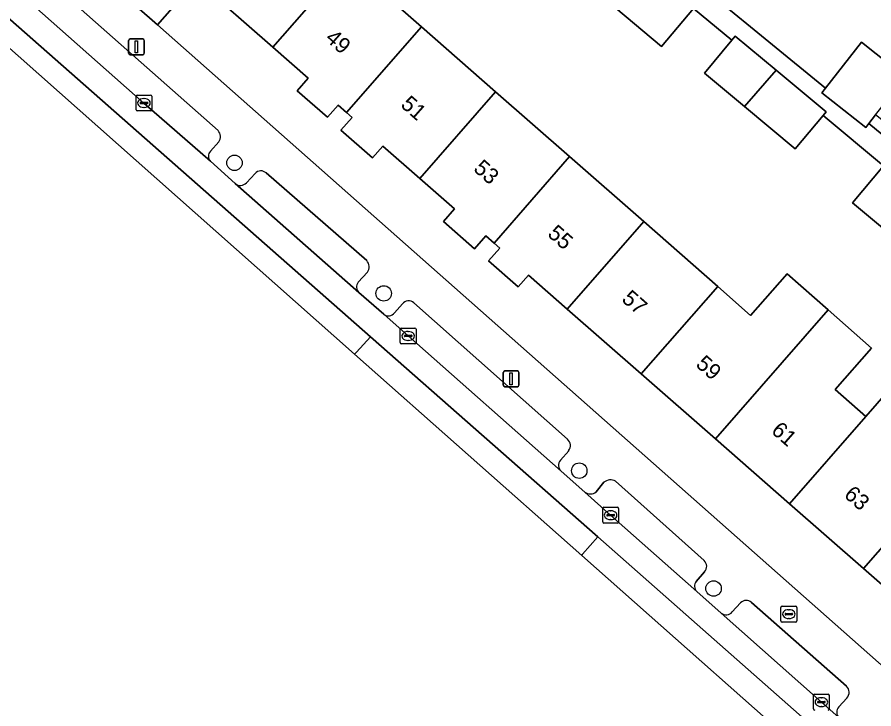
# Model space of a CAD drawing. Extents: x 162803 to 163818, y 381639 to 382475.
# Drawn here: x 162925.1 to 162979.4, y 381895.4 to 381939.1 of the extents above; entities that cross this region are included whole.
import ezdxf

# ---------------------------------------------------------------- set-up
doc = ezdxf.new("R2010")
doc.units = 0
for name, color, linetype in [('IMGEO_Boom', 7, 'Continuous'), ('IMGEO_Brandkraan', 7, 'Continuous'), ('IMGEO_Erf', 7, 'Continuous'), ('IMGEO_Kolk', 7, 'Continuous'), ('IMGEO_Lichtmast', 7, 'Continuous'), ('IMGEO_Pand', 7, 'Continuous'), ('IMGEO_Pand_nummerreeks', 7, 'Continuous'), ('IMGEO_Parkeervlak_open', 7, 'Continuous'), ('IMGEO_Rijbaan_lokaal_gesloten', 7, 'Continuous'), ('IMGEO_Rijbaan_lokaal_open', 7, 'Continuous'), ('IMGEO_Voetpad_halfverhard', 7, 'Continuous'), ('IMGEO_Voetpad_open', 7, 'Continuous')]:
    doc.layers.add(name, color=color, linetype=linetype)

msp = doc.modelspace()

# ---------------------------------------------------------------- linework, layer by layer
at = {"layer": 'IMGEO_Boom'}
for centre in [(162938.902, 381929.925), (162948.353, 381921.658), (162960.738, 381910.437), (162969.243, 381902.976)]:
    msp.add_circle(centre, 0.489, dxfattribs=at)
at = {"layer": 'IMGEO_Brandkraan'}
for p, q in [((162973.511, 381900.93), (162973.511, 381901.782)), ((162973.586, 381901.856), (162974.438, 381901.856)), ((162973.999, 381901.636), (162974.024, 381901.636)), ((162974.512, 381901.782), (162974.512, 381900.93)), ((162973.77, 381901.35), (162973.77, 381901.362)), ((162974.208, 381901.313), (162973.81, 381901.313)), ((162973.813, 381901.399), (162974.211, 381901.399)), ((162974.022, 381901.076), (162973.997, 381901.076)), ((162974.254, 381901.362), (162974.254, 381901.35)), ((162974.438, 381900.856), (162973.586, 381900.856))]:
    msp.add_line(p, q, dxfattribs=at)
for points in [[(162973.511, 381900.93), (162973.511, 381901.782)], [(162973.586, 381901.856), (162974.438, 381901.856)], [(162974.512, 381901.782), (162974.512, 381900.93)], [(162974.438, 381900.856), (162973.586, 381900.856)]]:
    msp.add_lwpolyline(points, dxfattribs=at)
for centre, radius, start, end in [((162973.588, 381901.78), 0.0765, 91.552, 178.448), ((162973.588, 381901.78), 0.0765, 91.552, 178.448), ((162974.436, 381901.78), 0.0765, 1.552, 88.448), ((162974.436, 381901.78), 0.0765, 1.552, 88.448), ((162973.81, 381901.359), 0.0403, 85.8775, 175.7526), ((162973.807, 381901.349), 0.0366, 178.938, 274.7102), ((162974.211, 381901.356), 0.043, 264.8664, 352.4533), ((162974.215, 381901.361), 0.0386, 1.7309, 96.639), ((162973.588, 381900.932), 0.0765, 181.552, 268.448), ((162973.588, 381900.932), 0.0765, 181.552, 268.448), ((162974.436, 381900.932), 0.0765, 271.552, 358.448), ((162974.436, 381900.932), 0.0765, 271.552, 358.448)]:
    msp.add_arc(centre, radius, start, end, dxfattribs=at)
for centre, major_axis, ratio, start_param, end_param in [((162973.998, 381901.356), (-0.387, 0.002), 0.722429, 4.712389, 7.853982), ((162974.023, 381901.356), (-0.39, 0.002), 0.717154, 1.570796, 4.712389)]:
    msp.add_ellipse(centre, major_axis=major_axis, ratio=ratio, start_param=start_param, end_param=end_param, dxfattribs=at)
at = {"layer": 'IMGEO_Erf'}
msp.add_lwpolyline([(162971.245, 381955.07), (162966.045, 381959.175), (162960.845, 381963.28), (162955.645, 381967.385), (162950.309, 381971.597), (162943.089, 381962.277), (162950.875, 381955.837), (162957.383, 381950.368), (162965.807, 381943.289), (162976.326, 381934.656), (162978.613, 381937.554), (162981.398, 381935.355), (162983.929, 381933.358), (162982.035, 381930.958), (162979.504, 381932.955), (162979.07, 381932.405), (162984.705, 381927.78), (162991.322, 381936.036), (162990.633, 381936.58), (162985.296, 381940.792), (162986.845, 381942.756), (162981.645, 381946.86), (162976.446, 381950.965)], close=True, dxfattribs=at)
for points in [[(162946.06, 381942.653), (162950.75, 381938.54), (162955.438, 381934.429), (162960.128, 381930.316), (162964.818, 381926.204), (162969.507, 381922.092), (162971.593, 381920.262), (162973.899, 381922.892), (162976.5, 381920.611), (162979.249, 381918.2), (162976.943, 381915.57), (162978.886, 381913.867), (162981.191, 381916.5)], [(162983.44, 381900.132), (162978.745, 381904.238), (162974.051, 381908.344), (162969.356, 381912.451), (162964.662, 381916.557), (162959.968, 381920.663), (162957.518, 381922.806), (162956.871, 381922.066), (162954.986, 381923.717), (162955.698, 381924.531), (162955.339, 381924.845), (162954.816, 381925.303), (162954.102, 381924.488), (162952.136, 381926.209), (162952.838, 381927.011), (162950.634, 381928.941), (162948.298, 381930.986), (162947.644, 381930.239), (162945.647, 381931.986), (162946.352, 381932.792), (162945.993, 381933.107), (162945.464, 381933.57), (162944.795, 381932.806), (162942.876, 381934.487), (162943.577, 381935.288), (162941.332, 381937.253), (162936.507, 381941.477), (162934.017, 381938.656), (162981.702, 381896.529)], [(162980.586, 381925.278), (162978.051, 381927.396), (162980.006, 381929.737), (162976.179, 381932.925), (162974.41, 381930.808), (162971.197, 381933.492), (162968.663, 381935.608), (162970.395, 381937.682), (162967.977, 381939.702), (162965.95, 381937.29), (162961.337, 381941.167)]]:
    msp.add_lwpolyline(points, dxfattribs=at)
at = {"layer": 'IMGEO_Kolk'}
for p, q in [((162932.665, 381933.286), (162932.665, 381934.138)), ((162932.74, 381934.212), (162933.592, 381934.212)), ((162933.666, 381934.138), (162933.666, 381933.286)), ((162932.924, 381933.706), (162932.924, 381933.718)), ((162933.362, 381933.669), (162932.964, 381933.669)), ((162932.967, 381933.755), (162933.365, 381933.755)), ((162933.153, 381933.992), (162933.178, 381933.992)), ((162933.408, 381933.718), (162933.408, 381933.706)), ((162933.592, 381933.212), (162932.74, 381933.212)), ((162933.176, 381933.432), (162933.151, 381933.432)), ((162949.477, 381919.467), (162950.329, 381919.467)), ((162949.402, 381918.541), (162949.402, 381919.393)), ((162949.661, 381918.961), (162949.661, 381918.973)), ((162950.099, 381918.924), (162949.701, 381918.924)), ((162949.704, 381919.01), (162950.102, 381919.01)), ((162949.89, 381919.247), (162949.915, 381919.247)), ((162950.145, 381918.973), (162950.145, 381918.961)), ((162950.403, 381919.393), (162950.403, 381918.541)), ((162950.329, 381918.467), (162949.477, 381918.467)), ((162949.913, 381918.687), (162949.888, 381918.687)), ((162962.223, 381907.194), (162962.223, 381908.046)), ((162962.298, 381908.12), (162963.15, 381908.12)), ((162963.224, 381908.046), (162963.224, 381907.194)), ((162962.482, 381907.614), (162962.482, 381907.626)), ((162962.92, 381907.577), (162962.522, 381907.577)), ((162962.525, 381907.663), (162962.923, 381907.663)), ((162962.711, 381907.9), (162962.736, 381907.9)), ((162962.966, 381907.626), (162962.966, 381907.614)), ((162963.15, 381907.12), (162962.298, 381907.12)), ((162962.734, 381907.34), (162962.709, 381907.34)), ((162975.574, 381895.36), (162975.574, 381896.212)), ((162975.649, 381896.286), (162976.501, 381896.286)), ((162976.575, 381896.212), (162976.575, 381895.36)), ((162975.833, 381895.78), (162975.833, 381895.792)), ((162976.271, 381895.743), (162975.873, 381895.743)), ((162975.876, 381895.829), (162976.274, 381895.829)), ((162976.062, 381896.066), (162976.087, 381896.066)), ((162976.317, 381895.792), (162976.317, 381895.78)), ((162976.085, 381895.506), (162976.06, 381895.506))]:
    msp.add_line(p, q, dxfattribs=at)
for points in [[(162932.665, 381933.286), (162932.665, 381934.138)], [(162932.74, 381934.212), (162933.592, 381934.212)], [(162933.666, 381934.138), (162933.666, 381933.286)], [(162933.592, 381933.212), (162932.74, 381933.212)], [(162949.477, 381919.467), (162950.329, 381919.467)], [(162949.402, 381918.541), (162949.402, 381919.393)], [(162950.403, 381919.393), (162950.403, 381918.541)], [(162950.329, 381918.467), (162949.477, 381918.467)], [(162962.223, 381907.194), (162962.223, 381908.046)], [(162962.298, 381908.12), (162963.15, 381908.12)], [(162963.224, 381908.046), (162963.224, 381907.194)], [(162963.15, 381907.12), (162962.298, 381907.12)], [(162975.574, 381895.36), (162975.574, 381896.212)], [(162975.649, 381896.286), (162976.501, 381896.286)], [(162976.575, 381896.212), (162976.575, 381895.36)]]:
    msp.add_lwpolyline(points, dxfattribs=at)
for centre, radius, start, end in [((162932.742, 381934.136), 0.0765, 91.552, 178.448), ((162932.742, 381934.136), 0.0765, 91.552, 178.448), ((162933.59, 381934.136), 0.0765, 1.552, 88.448), ((162933.59, 381934.136), 0.0765, 1.552, 88.448), ((162932.964, 381933.715), 0.0403, 85.8775, 175.7526), ((162932.961, 381933.705), 0.0366, 178.938, 274.7102), ((162933.365, 381933.712), 0.043, 264.8664, 352.4533), ((162933.369, 381933.717), 0.0386, 1.7309, 96.639), ((162932.742, 381933.288), 0.0765, 181.552, 268.448), ((162932.742, 381933.288), 0.0765, 181.552, 268.448), ((162933.59, 381933.288), 0.0765, 271.552, 358.448), ((162933.59, 381933.288), 0.0765, 271.552, 358.448), ((162949.479, 381919.391), 0.0765, 91.552, 178.448), ((162949.479, 381919.391), 0.0765, 91.552, 178.448), ((162950.327, 381919.391), 0.0765, 1.552, 88.448), ((162950.327, 381919.391), 0.0765, 1.552, 88.448), ((162949.701, 381918.97), 0.0403, 85.8775, 175.7526), ((162949.698, 381918.96), 0.0366, 178.938, 274.7102), ((162950.102, 381918.967), 0.043, 264.8664, 352.4533), ((162950.106, 381918.972), 0.0386, 1.7309, 96.639), ((162949.479, 381918.543), 0.0765, 181.552, 268.448), ((162949.479, 381918.543), 0.0765, 181.552, 268.448), ((162950.327, 381918.543), 0.0765, 271.552, 358.448), ((162950.327, 381918.543), 0.0765, 271.552, 358.448), ((162962.3, 381908.044), 0.0765, 91.552, 178.448), ((162962.3, 381908.044), 0.0765, 91.552, 178.448), ((162963.148, 381908.044), 0.0765, 1.552, 88.448), ((162963.148, 381908.044), 0.0765, 1.552, 88.448), ((162962.522, 381907.623), 0.0403, 85.8775, 175.7526), ((162962.519, 381907.613), 0.0366, 178.938, 274.7102), ((162962.923, 381907.62), 0.043, 264.8664, 352.4533), ((162962.927, 381907.625), 0.0386, 1.7309, 96.639), ((162962.3, 381907.196), 0.0765, 181.552, 268.448), ((162962.3, 381907.196), 0.0765, 181.552, 268.448), ((162963.148, 381907.196), 0.0765, 271.552, 358.448), ((162963.148, 381907.196), 0.0765, 271.552, 358.448), ((162975.651, 381896.21), 0.0765, 91.552, 178.448), ((162975.651, 381896.21), 0.0765, 91.552, 178.448), ((162976.499, 381896.21), 0.0765, 1.552, 88.448), ((162976.499, 381896.21), 0.0765, 1.552, 88.448), ((162975.873, 381895.789), 0.0403, 85.8775, 175.7526), ((162975.87, 381895.779), 0.0366, 178.938, 274.7102), ((162976.274, 381895.786), 0.043, 264.8664, 352.4533), ((162976.278, 381895.791), 0.0386, 1.7309, 96.639), ((162975.651, 381895.362), 0.0765, 181.552, 268.448), ((162975.651, 381895.362), 0.0765, 181.552, 268.448), ((162976.499, 381895.362), 0.0765, 271.552, 358.448), ((162976.499, 381895.362), 0.0765, 271.552, 358.448)]:
    msp.add_arc(centre, radius, start, end, dxfattribs=at)
for centre, major_axis, ratio, start_param, end_param in [((162933.152, 381933.712), (-0.387, 0.002), 0.722429, 4.712389, 7.853982), ((162933.177, 381933.712), (-0.39, 0.002), 0.717154, 1.570796, 4.712389), ((162949.889, 381918.967), (-0.387, 0.002), 0.722429, 4.712389, 7.853982), ((162949.914, 381918.967), (-0.39, 0.002), 0.717154, 1.570796, 4.712389), ((162962.71, 381907.62), (-0.387, 0.002), 0.722429, 4.712389, 7.853982), ((162962.735, 381907.62), (-0.39, 0.002), 0.717154, 1.570796, 4.712389), ((162976.061, 381895.786), (-0.387, 0.002), 0.722429, 4.712389, 7.853982), ((162976.086, 381895.786), (-0.39, 0.002), 0.717154, 1.570796, 4.712389)]:
    msp.add_ellipse(centre, major_axis=major_axis, ratio=ratio, start_param=start_param, end_param=end_param, dxfattribs=at)
at = {"layer": 'IMGEO_Lichtmast'}
for p, q in [((162932.199, 381936.871), (162932.199, 381937.671)), ((162932.199, 381937.671), (162932.199, 381936.871)), ((162932.299, 381937.771), (162933.089, 381937.771)), ((162933.089, 381937.771), (162932.299, 381937.771)), ((162933.189, 381937.671), (162933.189, 381936.871)), ((162933.189, 381936.871), (162933.189, 381937.671)), ((162933.089, 381936.771), (162932.299, 381936.771)), ((162932.299, 381936.771), (162933.089, 381936.771)), ((162956.027, 381916.751), (162956.817, 381916.751)), ((162956.817, 381916.751), (162956.027, 381916.751)), ((162955.927, 381915.851), (162955.927, 381916.651)), ((162955.927, 381916.651), (162955.927, 381915.851)), ((162956.917, 381916.651), (162956.917, 381915.851)), ((162956.917, 381915.851), (162956.917, 381916.651)), ((162956.817, 381915.751), (162956.027, 381915.751)), ((162956.027, 381915.751), (162956.817, 381915.751))]:
    msp.add_line(p, q, dxfattribs=at)
for points in [[(162932.619, 381937.646), (162932.769, 381937.646), (162932.769, 381936.896), (162932.619, 381936.896), (162932.619, 381937.646)], [(162956.347, 381916.626), (162956.497, 381916.626), (162956.497, 381915.876), (162956.347, 381915.876), (162956.347, 381916.626)]]:
    msp.add_lwpolyline(points, dxfattribs=at)
for centre, start, end in [((162932.299, 381937.671), 90, 180), ((162932.299, 381937.671), 90, 180), ((162933.089, 381937.671), 0, 90), ((162933.089, 381937.671), 360, 90), ((162932.299, 381936.871), 180, 270), ((162932.299, 381936.871), 180, 270), ((162933.089, 381936.871), 270, 0), ((162933.089, 381936.871), 270, 0), ((162956.027, 381916.651), 90, 180), ((162956.027, 381916.651), 90, 180), ((162956.817, 381916.651), 0, 90), ((162956.817, 381916.651), 360, 90), ((162956.027, 381915.851), 180, 270), ((162956.027, 381915.851), 180, 270), ((162956.817, 381915.851), 270, 0), ((162956.817, 381915.851), 270, 0)]:
    msp.add_arc(centre, 0.1, start, end, dxfattribs=at)
at = {"layer": 'IMGEO_Pand'}
for points in [[(162941.332, 381937.253), (162946.06, 381942.653), (162947.293, 381944.061), (162942.469, 381948.286), (162939.801, 381945.239), (162936.507, 381941.477)], [(162963.412, 381943.538), (162961.337, 381941.167), (162965.95, 381937.29), (162967.977, 381939.702)], [(162950.75, 381938.54), (162946.06, 381942.653), (162941.332, 381937.253), (162943.577, 381935.288), (162942.876, 381934.487), (162944.795, 381932.806), (162945.464, 381933.57), (162945.993, 381933.107)], [(162955.438, 381934.429), (162950.75, 381938.54), (162945.993, 381933.107), (162946.352, 381932.792), (162945.647, 381931.986), (162947.644, 381930.239), (162948.298, 381930.986), (162950.634, 381928.941)], [(162973.206, 381935.787), (162970.618, 381937.949), (162970.395, 381937.682), (162968.663, 381935.608), (162971.197, 381933.492)], [(162981.398, 381935.355), (162978.613, 381937.554), (162976.326, 381934.656), (162976.095, 381934.364), (162978.881, 381932.165), (162979.07, 381932.405), (162979.504, 381932.955)], [(162973.206, 381935.787), (162971.197, 381933.492), (162974.41, 381930.808), (162976.179, 381932.925), (162976.365, 381933.148)], [(162955.438, 381934.429), (162950.634, 381928.941), (162952.838, 381927.011), (162952.136, 381926.209), (162954.102, 381924.488), (162954.816, 381925.303), (162955.339, 381924.845), (162960.128, 381930.316)], [(162959.968, 381920.663), (162964.818, 381926.204), (162960.128, 381930.316), (162955.339, 381924.845), (162955.698, 381924.531), (162954.986, 381923.717), (162956.871, 381922.066), (162957.518, 381922.806)], [(162980.586, 381925.278), (162982.596, 381927.574), (162980.006, 381929.737), (162978.051, 381927.396)], [(162969.507, 381922.092), (162964.818, 381926.204), (162959.968, 381920.663), (162964.662, 381916.557)], [(162969.507, 381922.092), (162964.662, 381916.557), (162969.356, 381912.451), (162976.5, 381920.611), (162973.899, 381922.892), (162971.593, 381920.262)], [(162974.051, 381908.344), (162978.886, 381913.867), (162976.943, 381915.57), (162979.249, 381918.2), (162976.5, 381920.611), (162969.356, 381912.451)], [(162978.745, 381904.238), (162983.575, 381909.755), (162985.884, 381912.392), (162981.191, 381916.5), (162978.886, 381913.867), (162974.051, 381908.344)], [(162978.745, 381904.238), (162983.44, 381900.132), (162988.264, 381905.643), (162985.876, 381907.737), (162988.187, 381910.376), (162985.884, 381912.392), (162983.575, 381909.755)]]:
    msp.add_lwpolyline(points, close=True, dxfattribs=at)
at = {"layer": 'IMGEO_Parkeervlak_open'}
for points in [[(162899.234, 381963.688), (162899.649, 381963.319), (162904.532, 381958.98), (162917.178, 381947.835), (162933.161, 381933.711), (162937.374, 381930.021)], [(162937.86, 381931.963), (162902.773, 381962.94)], [(162937.379, 381930.657), (162937.91, 381931.251)], [(162940.204, 381929.251), (162939.657, 381928.663)], [(162947.274, 381923.734), (162940.916, 381929.283)], [(162938.945, 381928.613), (162946.788, 381921.714)], [(162946.738, 381922.375), (162947.321, 381922.997)], [(162959.996, 381912.43), (162950.258, 381921.07)], [(162949.538, 381921), (162949.033, 381920.429)], [(162948.355, 381920.335), (162949.898, 381918.966), (162959.592, 381910.4)], [(162959.539, 381911.104), (162960.067, 381911.701)], [(162962.301, 381909.702), (162961.802, 381909.097)], [(162968.646, 381904.749), (162963.035, 381909.763)], [(162961.095, 381909.076), (162962.719, 381907.619), (162968.18, 381902.779)], [(162968.142, 381903.429), (162968.679, 381904.04)], [(162970.957, 381902.078), (162970.429, 381901.494)], [(162977.653, 381896.804), (162971.65, 381902.101)], [(162969.718, 381901.421), (162976.07, 381895.785), (162977.187, 381894.815)], [(162977.178, 381895.482), (162977.686, 381896.038)]]:
    msp.add_lwpolyline(points, dxfattribs=at)
for centre, radius, start, end in [((162937.445, 381931.576), 0.567, 325.0329, 43.0011), ((162937.724, 381930.336), 0.471, 137.1007, 221.9985), ((162940.576, 381928.906), 0.507, 47.9696, 137.1771), ((162939.275, 381929.003), 0.511, 229.698, 318.3359), ((162946.847, 381923.337), 0.583, 324.3688, 42.929), ((162947.13, 381922.072), 0.495, 142.288, 226.3635), ((162949.933, 381920.678), 0.509, 50.3023, 140.8036), ((162948.65, 381920.703), 0.471, 231.3017, 324.485), ((162959.636, 381912.027), 0.54, 322.8669, 48.2585), ((162959.944, 381910.78), 0.518, 141.3584, 227.2523), ((162962.711, 381909.213), 0.638, 59.5203, 129.9811), ((162961.435, 381909.545), 0.579, 234.0559, 309.3468), ((162968.3, 381904.378), 0.508, 318.3145, 47.0152), ((162968.513, 381903.125), 0.48, 140.6652, 226.0263), ((162971.316, 381901.707), 0.517, 49.7587, 134.043), ((162970.036, 381901.826), 0.515, 231.9051, 319.8192), ((162977.286, 381896.404), 0.542, 317.5017, 47.432), ((162977.511, 381895.153), 0.468, 135.3763, 226.1698)]:
    msp.add_arc(centre, radius, start, end, dxfattribs=at)
at = {"layer": 'IMGEO_Rijbaan_lokaal_gesloten'}
for points in [[(162946.513, 381917.818), (162946.623, 381917.936), (162947.525, 381918.912), (162898.541, 381962.027), (162897.979, 381961.372), (162897.71, 381961.059)], [(163032.53, 381841.809), (163032.53, 381841.809), (163033.586, 381843.037), (162961.909, 381906.251), (162960.949, 381905.143), (162960.892, 381905.077), (162977.77, 381890.123)]]:
    msp.add_lwpolyline(points, close=True, dxfattribs=at)
for points in [[(162898.541, 381962.027), (162947.525, 381918.912), (162961.909, 381906.251), (163033.586, 381843.037)], [(162977.187, 381894.815), (162976.07, 381895.785), (162969.718, 381901.421), (162968.18, 381902.779), (162962.719, 381907.619), (162961.095, 381909.076), (162959.592, 381910.4), (162949.898, 381918.966), (162948.355, 381920.335), (162946.788, 381921.714), (162938.945, 381928.613), (162937.374, 381930.021), (162933.161, 381933.711), (162917.178, 381947.835)]]:
    msp.add_lwpolyline(points, dxfattribs=at)
at = {"layer": 'IMGEO_Rijbaan_lokaal_open'}
msp.add_lwpolyline([(162960.892, 381905.077), (162960.949, 381905.143), (162961.909, 381906.251), (162947.525, 381918.912), (162946.623, 381917.936), (162946.513, 381917.818), (162960.892, 381905.077)], dxfattribs=at)
at = {"layer": 'IMGEO_Voetpad_halfverhard'}
for points in [[(162984.705, 381927.78), (162979.07, 381932.405), (162978.881, 381932.165), (162976.095, 381934.364), (162976.326, 381934.656), (162965.807, 381943.289), (162957.383, 381950.368), (162950.875, 381955.837), (162943.089, 381962.277), (162950.309, 381971.597), (162951.314, 381972.87), (162954.411, 381976.794), (162956.756, 381979.777), (162955.144, 381981.044), (162954.197, 381979.849), (162951.099, 381975.925), (162950.13, 381974.698), (162940.392, 381962.373), (162938.205, 381964.268), (162937.976, 381964.01), (162935.082, 381966.577), (162932.624, 381968.756), (162932.887, 381969.052), (162920.227, 381980.079)], [(162932.705, 381939.815), (162934.017, 381938.656), (162936.507, 381941.477)], [(162967.977, 381939.702), (162970.395, 381937.682), (162970.618, 381937.949), (162973.206, 381935.787), (162976.365, 381933.148), (162976.179, 381932.925), (162980.006, 381929.737)]]:
    msp.add_lwpolyline(points, dxfattribs=at)
at = {"layer": 'IMGEO_Voetpad_open'}
for points in [[(162934.017, 381938.656), (162932.705, 381939.815), (162899.84, 381968.884), (162897.796, 381970.575)], [(162902.773, 381962.94), (162937.86, 381931.963)], [(163043.554, 381842.019), (163041.512, 381843.679), (163041.477, 381843.702), (163041.446, 381843.73), (163034.089, 381850.167), (163031.785, 381852.208), (163019.349, 381863.218), (163018.388, 381864.069), (163014.552, 381867.466), (163000, 381880.34), (162981.702, 381896.529), (162934.017, 381938.656)], [(162937.91, 381931.251), (162937.379, 381930.657)], [(162937.374, 381930.021), (162938.945, 381928.613)], [(162939.657, 381928.663), (162940.204, 381929.251)], [(162940.916, 381929.283), (162947.274, 381923.734)], [(162947.321, 381922.997), (162946.738, 381922.375)], [(162946.788, 381921.714), (162948.355, 381920.335)], [(162950.258, 381921.07), (162959.996, 381912.43)], [(162949.033, 381920.429), (162949.538, 381921)], [(162960.067, 381911.701), (162959.539, 381911.104)], [(162959.592, 381910.4), (162961.095, 381909.076)], [(162961.802, 381909.097), (162962.301, 381909.702)], [(162963.035, 381909.763), (162968.646, 381904.749)], [(162968.679, 381904.04), (162968.142, 381903.429)], [(162968.18, 381902.779), (162969.718, 381901.421)], [(162970.429, 381901.494), (162970.957, 381902.078)], [(162971.65, 381902.101), (162977.653, 381896.804)], [(162977.686, 381896.038), (162977.178, 381895.482)]]:
    msp.add_lwpolyline(points, dxfattribs=at)
for centre, radius, start, end in [((162937.445, 381931.576), 0.567, 325.0329, 43.0011), ((162937.724, 381930.336), 0.471, 137.1007, 221.9985), ((162940.576, 381928.906), 0.507, 47.9696, 137.1771), ((162939.275, 381929.003), 0.511, 229.698, 318.3359), ((162946.847, 381923.337), 0.583, 324.3688, 42.929), ((162947.13, 381922.072), 0.495, 142.288, 226.3635), ((162949.933, 381920.678), 0.509, 50.3023, 140.8036), ((162948.65, 381920.703), 0.471, 231.3017, 324.485), ((162959.636, 381912.027), 0.54, 322.8669, 48.2585), ((162959.944, 381910.78), 0.518, 141.3584, 227.2523), ((162962.711, 381909.213), 0.638, 59.5203, 129.9811), ((162961.435, 381909.545), 0.579, 234.0559, 309.3468), ((162968.3, 381904.378), 0.508, 318.3145, 47.0152), ((162968.513, 381903.125), 0.48, 140.6652, 226.0263), ((162971.316, 381901.707), 0.517, 49.7587, 134.043), ((162970.036, 381901.826), 0.515, 231.9051, 319.8192), ((162977.286, 381896.404), 0.542, 317.5017, 47.432), ((162977.511, 381895.153), 0.468, 135.3763, 226.1698)]:
    msp.add_arc(centre, radius, start, end, dxfattribs=at)

# ---------------------------------------------------------------- texts
at = {"layer": 'IMGEO_Pand_nummerreeks'}
for s, p in [('49', (162944.592, 381937.723)), ('51', (162949.369, 381933.521)), ('53', (162953.979, 381929.467)), ('55', (162958.672, 381925.339)), ('57', (162963.366, 381921.211)), ('59', (162968.059, 381917.083)), ('61', (162972.837, 381912.881)), ('63', (162977.446, 381908.826))]:
    msp.add_text(s, height=1, rotation=318.6682, dxfattribs=at).set_placement(p)

doc.saveas('drawing.dxf')
